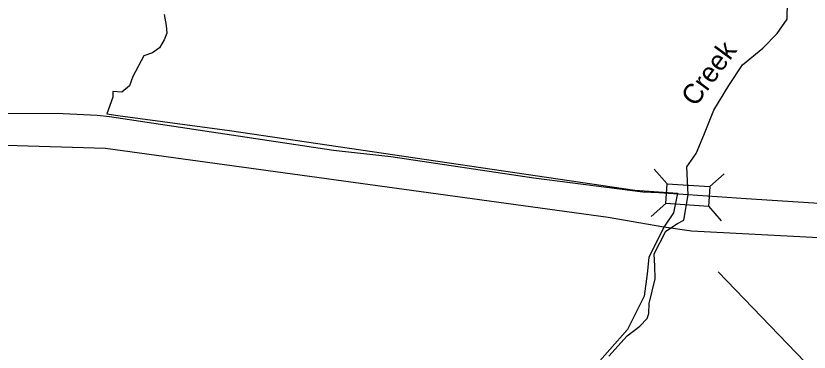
# Model space of a CAD drawing. Extents: x 2532689 to 2764727, y 536648 to 732970.
# Drawn here: x 2701525 to 2707514, y 560204 to 562740 of the extents above; entities that cross this region are included whole.
import ezdxf

# ---------------------------------------------------------------- set-up
doc = ezdxf.new("R2010")
doc.units = 0
for name, color, linetype in [('Exist Boundary Land Use Gamelands State NC Wildlife Resources Commission', 7, 'Continuous'), ('Exist Hydrographic Creek Single Shore', 7, 'Continuous'), ('Exist Hydrographic Creek Single Shore Label', 7, 'Continuous'), ('Exist Road Primary NC Attributed', 7, 'Continuous'), ('Exist Road Primary NC Structure Standard Bridge CELL', 7, 'Continuous'), ('Exist Road Primary NC Structure Standard Bridge Number Label', 7, 'Continuous')]:
    doc.layers.add(name, color=color, linetype=linetype)

msp = doc.modelspace()

# ---------------------------------------------------------------- linework, layer by layer
at = {"layer": 'Exist Boundary Land Use Gamelands State NC Wildlife Resources Commission'}
msp.add_lwpolyline([(2702644.9, 562749.7), (2702659.7, 562668.1), (2702664.2, 562610.3), (2702644.9, 562558.7), (2702608.4, 562497.4), (2702556.9, 562460), (2702490.5, 562438.5), (2702409.1, 562281.9), (2702381.8, 562212.4), (2702325.2, 562163.9), (2702256.5, 562168.2), (2702256.5, 562127.4), (2702211.4, 562000.8), (2702294.7, 561989.1), (2703138.5, 561875.1), (2706197.4, 561425.3), (2706519.6, 561401.7), (2706488.6, 561254.7), (2706415.6, 561146.7), (2706304.5, 560918.9), (2706290.5, 560793.6), (2706269.4, 560625.3), (2706142.5, 560373.9), (2705874.5, 560074.1)], dxfattribs=at)
at = {"layer": 'Exist Hydrographic Creek Single Shore'}
for points in [[(2706430.7, 561116.3), (2706520.8, 561174.8), (2706566.9, 561199.6), (2706600.4, 561389.3), (2706589.4, 561602.6), (2706661.5, 561701.7), (2706717.8, 561840.2), (2706794.9, 562028.2), (2706907.5, 562213.9), (2707011.1, 562369.3), (2707165.3, 562495.4), (2707273.4, 562606.9), (2707347.7, 562714.9), (2707351.1, 562847.8), (2707343.2, 563041.4), (2707371.9, 563184.4), (2707437.7, 563412.9), (2707494, 563724.8)], [(2706415.6, 561146.7), (2705997.5, 561218.5), (2702201.6, 561738.6), (2700616.7, 561786.4), (2699574.7, 561777.2), (2698890.6, 561795.6), (2698488.7, 561861.6), (2698320.8, 561933.5)], [(2706001.2, 560174), (2706140.2, 560328.2), (2706235.9, 560400.3), (2706291.1, 560458.8), (2706303.5, 560496), (2706305.7, 560570.3), (2706351.3, 560757.1), (2706348, 560852.8), (2706344.6, 560945.2), (2706430.7, 561116.3)], [(2708933, 560995.6), (2706625.6, 561115.7), (2706415.6, 561146.7)]]:
    msp.add_lwpolyline(points, dxfattribs=at)
at = {"layer": 'Exist Road Primary NC Attributed'}
for points in [[(2706600.4, 561389.3), (2706379.2, 561405.6), (2706258, 561409.9), (2705435.9, 561515), (2704355.3, 561675.7), (2703923.8, 561724), (2702230.8, 561978.6), (2702138.8, 561987.8), (2701881.2, 562001.6), (2700988.9, 562006.2), (2699712, 562015.5), (2699310.3, 562007.4), (2698849.7, 562032.5), (2698720.6, 562067.7), (2698611.9, 562093.2), (2698400, 562183.6)], [(2711437.3, 560628.9), (2710679.7, 561022.8), (2710552.6, 561065), (2710443.9, 561096.1), (2708924, 561239), (2707039, 561359.6), (2706600.4, 561389.3)]]:
    msp.add_lwpolyline(points, dxfattribs=at)
at = {"layer": 'Exist Road Primary NC Structure Standard Bridge CELL'}
for p, q in [((2706344.4, 561584.6), (2706441.4, 561474.1)), ((2706763, 561452.5), (2706873.5, 561549.6)), ((2706321.1, 561226.8), (2706431.7, 561323.8)), ((2706753.4, 561305.7), (2706850.5, 561195.1))]:
    msp.add_line(p, q, dxfattribs=at)
msp.add_lwpolyline([(2706441.4, 561474.1), (2706763, 561453.2), (2706753.3, 561303), (2706431.7, 561323.8)], close=True, dxfattribs=at)
at = {"layer": 'Exist Road Primary NC Structure Standard Bridge Number Label'}
msp.add_line((2706825.9, 560809.7), (2710936.9, 556566.1), dxfattribs=at)

# ---------------------------------------------------------------- texts
at = {"layer": 'Exist Hydrographic Creek Single Shore Label'}
msp.add_text('Creek', height=150, rotation=53.55235, dxfattribs=at).set_placement((2706656, 562048.2))

doc.saveas('drawing.dxf')
